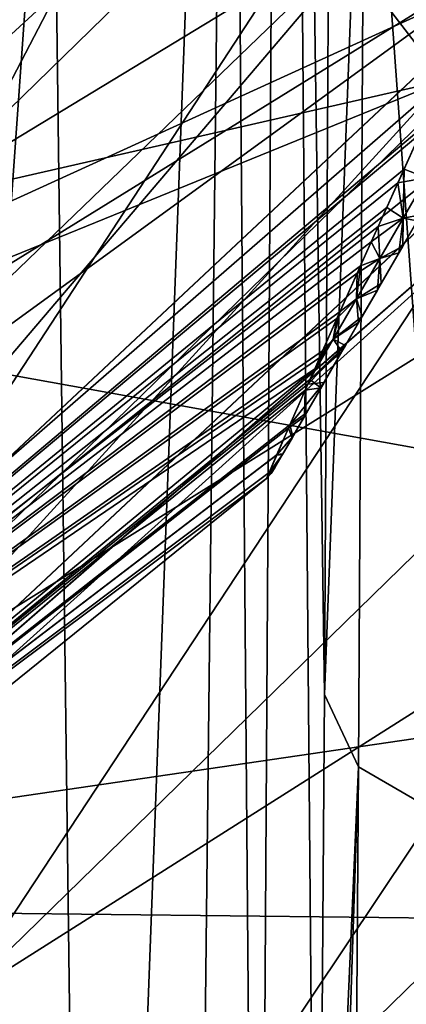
# Model space of a CAD drawing. Header units: metres. Extents: x -109 to 109, y -447 to 122.
# Tile 476 of 656: x 15.68 to 16.92, y -419.39 to -416.23. Entities that reach past the tile are written whole.
import ezdxf

# ---------------------------------------------------------------- set-up
doc = ezdxf.new("R2010")
doc.units = ezdxf.units.M
doc.layers.add('solid_506359', color=7, linetype='CONTINUOUS')

msp = doc.modelspace()

# ---------------------------------------------------------------- linework, layer by layer
at = {"layer": 'solid_506359'}
for points in [[(22.533106, -406.921509, 174.75), (16.055698, -415.143494, 174.75), (17.044254, -416.428497, 174.75)], [(16.447538, -423.079163, 200.051102), (16.358912, -412.382996, 210.711288), (16.531214, -409.443237, 210.782043)], [(16.447538, -423.079163, 200.051102), (16.531214, -409.443237, 210.782043), (16.637573, -421.630859, 198.594421)], [(16.531214, -409.443237, 210.782043), (16.660698, -418.394562, 195.944687), (16.637573, -421.630859, 198.594421)], [(16.531214, -409.443237, 210.782043), (16.679846, -414.833527, 193.75061), (16.660698, -418.394562, 195.944687)], [(17.044254, -416.428497, 167.75), (16.055717, -415.143494, 167.75), (18.965956, -411.200012, 167.75)], [(15.907589, -424.379028, 201.567245), (15.786884, -414.987488, 211.104202), (16.358912, -412.382996, 210.711288)], [(16.230368, -423.725739, 200.777374), (15.907589, -424.379028, 201.567245), (16.358912, -412.382996, 210.711288)], [(16.447538, -423.079163, 200.051102), (16.230368, -423.725739, 200.777374), (16.358912, -412.382996, 210.711288)], [(12.911147, -416.441528, 175.808578), (12.599047, -416.05014, 175.445099), (15.799023, -412.850433, 175.445099)], [(16.190392, -413.162567, 175.808578), (12.911147, -416.441528, 175.808578), (15.799023, -412.850433, 175.445099)], [(14.462724, -416.668701, 170.300278), (17.765223, -413.023315, 170.300186), (15.994337, -415.062866, 170.600006)], [(14.462724, -416.668701, 170.300278), (14.718307, -416.735809, 170.080383), (17.765223, -413.023315, 170.300186)], [(17.765457, -413.023285, 172.750076), (14.462933, -416.668732, 172.75), (17.610611, -413.099365, 172.449997)], [(14.718612, -416.735901, 172.969772), (14.462933, -416.668732, 172.75), (17.765457, -413.023285, 172.750076)], [(18.0369, -413.019867, 170.080704), (14.718307, -416.735809, 170.080383), (14.985866, -416.898438, 170)], [(17.774649, -413.021484, 170.289032), (14.718307, -416.735809, 170.080383), (18.0369, -413.019867, 170.080704)], [(17.774649, -413.021484, 170.289032), (17.765223, -413.023315, 170.300186), (14.718307, -416.735809, 170.080383)], [(14.718612, -416.735901, 172.969772), (18.037203, -413.019928, 172.969452), (14.985866, -416.898438, 173.050003)], [(17.774601, -413.021484, 172.76091), (18.037203, -413.019928, 172.969452), (14.718612, -416.735901, 172.969772)], [(17.774601, -413.021484, 172.76091), (14.718612, -416.735901, 172.969772), (17.765457, -413.023285, 172.750076)], [(18.0369, -413.019867, 170.080704), (14.985866, -416.898438, 170), (18.332457, -413.121704, 170)], [(18.037203, -413.019928, 172.969452), (18.050722, -413.022125, 172.976303), (14.985866, -416.898438, 173.050003)], [(18.050722, -413.022125, 172.976303), (18.332457, -413.121704, 173.050003), (14.985866, -416.898438, 173.050003)], [(14.462933, -416.668732, 172.75), (15.994337, -415.062866, 172.449997), (17.610611, -413.099365, 172.449997)], [(14.985866, -416.898438, 173.050003), (18.332457, -413.121704, 173.050003), (17.044254, -416.428497, 173.050003)], [(18.79818, -413.390594, 170), (18.332457, -413.121704, 170), (14.985866, -416.898438, 170)], [(12.600164, -416.051544, 177.347031), (12.911837, -416.442383, 176.98262), (16.191257, -413.163269, 176.98262)], [(16.190392, -413.162567, 175.808578), (13.030216, -416.590851, 176.396362), (12.911147, -416.441528, 175.808578)], [(16.191257, -413.163269, 176.98262), (12.911837, -416.442383, 176.98262), (16.339703, -413.281647, 176.396362)], [(16.190392, -413.162567, 175.808578), (16.339703, -413.281647, 176.396362), (13.030216, -416.590851, 176.396362)], [(12.911837, -416.442383, 176.98262), (13.030216, -416.590851, 176.396362), (16.339703, -413.281647, 176.396362)], [(16.400032, -413.328583, 257.895416), (13.078588, -416.650024, 257.895416), (16.630266, -413.9039, 226.899994)], [(14.942668, -414.038635, 285.569183), (13.078588, -416.650024, 257.895416), (16.400032, -413.328583, 257.895416)], [(13.58423, -416.037506, 375.263092), (17.273304, -413.37738, 376.886597), (13.941711, -416.873016, 376.886597)], [(13.941711, -416.873016, 376.886597), (17.273304, -413.37738, 376.886597), (17.198343, -413.969208, 378.799988)], [(18.79818, -413.390594, 170), (14.985866, -416.898438, 170), (17.044254, -416.428497, 170)], [(16.013725, -413.443604, 226.899994), (16.630266, -413.9039, 226.899994), (13.092684, -417.325378, 226.899994)], [(13.628284, -415.896851, 226.899994), (16.013725, -413.443604, 226.899994), (13.092684, -417.325378, 226.899994)], [(13.078588, -416.650024, 257.895416), (13.092684, -417.325378, 226.899994), (16.630266, -413.9039, 226.899994)], [(13.941711, -416.873016, 376.886597), (17.198343, -413.969208, 378.799988), (13.687201, -417.473846, 378.799988)], [(15.556349, -415.806335, 379.299988), (13.687201, -417.473846, 378.799988), (17.198343, -413.969208, 378.799988)], [(15.403077, -414.278229, 226.718155), (12.117373, -417.197418, 226.718155), (15.954279, -414.748932, 226.711823)], [(14.259681, -417.876984, 178.830444), (17.258553, -414.953461, 178.830444), (16.578629, -414.35321, 178.357071)], [(14.259681, -417.876984, 178.830444), (16.578629, -414.35321, 178.357071), (15.584014, -415.445068, 178.357071)], [(15.87069, -414.975616, 177.949997), (15.650261, -414.771912, 178.25), (12.027614, -417.889557, 178.25)], [(12.117373, -417.197418, 226.718155), (12.410198, -417.87796, 226.711823), (15.954279, -414.748932, 226.711823)], [(16.034151, -414.822723, 226.675278), (15.954279, -414.748932, 226.711823), (12.410198, -417.87796, 226.711823)], [(16.11202, -414.757324, 178.266449), (12.743691, -417.790192, 178.266449), (15.584014, -415.445068, 178.357071)], [(12.743691, -417.790192, 164.233551), (16.11202, -414.757324, 164.233551), (13.693561, -417.168549, 164.142929)], [(12.743691, -417.790192, 164.233551), (15.501085, -415.364197, 164.353882), (16.11202, -414.757324, 164.233551)], [(16.11202, -414.757324, 178.266449), (13.712909, -417.003479, 178.146118), (12.743691, -417.790192, 178.266449)], [(16.11202, -414.757324, 164.233551), (13.78627, -417.093109, 164.142929), (13.693561, -417.168549, 164.142929)], [(16.11202, -414.757324, 178.266449), (15.501085, -415.364197, 178.146118), (13.712909, -417.003479, 178.146118)], [(16.11202, -414.757324, 164.233551), (15.584014, -415.445068, 164.142929), (13.78627, -417.093109, 164.142929)], [(12.764848, -417.819305, 167.499771), (16.138769, -414.781403, 167.499771), (15.870573, -414.975739, 167.25)], [(16.274872, -414.903961, 167.683014), (16.138769, -414.781403, 167.499771), (12.764848, -417.819305, 167.499771)], [(12.764925, -417.819397, 175), (16.138866, -414.781494, 175), (12.87263, -417.967651, 174.816864)], [(15.870573, -414.975739, 175.25), (16.138866, -414.781494, 175), (12.764925, -417.819397, 175)], [(16.143501, -414.785675, 174.823227), (12.76859, -417.824463, 174.823227), (16.055698, -415.143494, 174.75)], [(16.143501, -414.785675, 167.676773), (16.055717, -415.143494, 167.75), (12.76859, -417.824463, 167.676773)], [(16.143501, -414.785675, 174.823227), (15.870586, -414.975739, 175), (12.76859, -417.824463, 174.823227)], [(16.143501, -414.785675, 167.676773), (12.76859, -417.824463, 167.676773), (15.870586, -414.975739, 167.5)], [(16.138866, -414.781494, 175), (16.27504, -414.904114, 174.816864), (12.87263, -417.967651, 174.816864)], [(16.034151, -414.822723, 226.675278), (12.410198, -417.87796, 226.711823), (12.472075, -417.967377, 226.675278)], [(16.034151, -414.822723, 226.675278), (12.472075, -417.967377, 226.675278), (16.083216, -414.86731, 226.581528)], [(16.789871, -415.019897, 193.398087), (16.660698, -418.394562, 195.944687), (16.679846, -414.833527, 193.75061)], [(12.472075, -417.967377, 226.675278), (12.510241, -418.021606, 226.581528), (16.083216, -414.86731, 226.581528)], [(16.08251, -414.865448, 226.466919), (12.509947, -418.019623, 226.466919), (15.435679, -415.494476, 226.36969)], [(16.083216, -414.86731, 226.581528), (12.509947, -418.019623, 226.466919), (16.08251, -414.865448, 226.466919)], [(16.083216, -414.86731, 226.581528), (12.510241, -418.021606, 226.581528), (12.509947, -418.019623, 226.466919)], [(12.872497, -417.967468, 167.683014), (16.274872, -414.903961, 167.683014), (12.764848, -417.819305, 167.499771)], [(16.237219, -415.315247, 167.75), (16.274872, -414.903961, 167.683014), (12.872497, -417.967468, 167.683014)], [(12.87263, -417.967651, 174.816864), (16.27504, -414.904114, 174.816864), (16.237219, -415.315247, 174.75)], [(14.780211, -417.213837, 211.802231), (19.800339, -418.11792, 212.191849), (19.820591, -414.914948, 211.087738)], [(15.786884, -414.987488, 211.104202), (14.780211, -417.213837, 211.802231), (19.820591, -414.914948, 211.087738)], [(13.693561, -417.168549, 164.142929), (13.78627, -417.093109, 164.142929), (17.258553, -414.953461, 163.669556)], [(14.259681, -417.876984, 163.669556), (13.693561, -417.168549, 164.142929), (17.258553, -414.953461, 163.669556)], [(13.78627, -417.093109, 164.142929), (15.584014, -415.445068, 164.142929), (17.258553, -414.953461, 163.669556)], [(14.259681, -417.876984, 163.669556), (17.258553, -414.953461, 163.669556), (17.985149, -415.572479, 163.370255)], [(14.259681, -417.876984, 178.830444), (14.860023, -418.61911, 179.129745), (17.258553, -414.953461, 178.830444)], [(14.860023, -418.61911, 179.129745), (17.985149, -415.572479, 179.129745), (17.258553, -414.953461, 178.830444)], [(9.627643, -415.469238, 164.25), (15.870809, -414.975464, 164.25), (12.196157, -418.137817, 164.25)], [(15.87069, -414.975616, 177.949997), (12.027614, -417.889557, 178.25), (12.19602, -418.13797, 177.949997)], [(12.195879, -418.138062, 167.25), (15.870573, -414.975739, 167.25), (13.712909, -417.003479, 164.353882)], [(12.764848, -417.819305, 167.499771), (15.870573, -414.975739, 167.25), (12.195879, -418.138062, 167.25)], [(12.195879, -418.138062, 175.25), (15.870573, -414.975739, 175.25), (12.764925, -417.819397, 175)], [(15.501085, -415.364197, 178.146118), (15.870573, -414.975739, 175.25), (12.195879, -418.138062, 175.25)], [(12.195893, -418.138062, 167.5), (12.196157, -418.137817, 164.25), (15.870809, -414.975464, 164.25)], [(15.870586, -414.975739, 167.5), (12.195893, -418.138062, 167.5), (15.870809, -414.975464, 164.25)], [(12.19602, -418.13797, 177.949997), (12.195893, -418.138062, 175), (15.870586, -414.975739, 175)], [(12.76859, -417.824463, 174.823227), (15.870586, -414.975739, 175), (12.195893, -418.138062, 175)], [(12.76859, -417.824463, 167.676773), (12.195893, -418.138062, 167.5), (15.870586, -414.975739, 167.5)], [(15.87069, -414.975616, 177.949997), (12.19602, -418.13797, 177.949997), (15.870586, -414.975739, 175)], [(15.870573, -414.975739, 167.25), (15.501085, -415.364197, 164.353882), (13.712909, -417.003479, 164.353882)], [(15.039492, -425.499115, 203.077026), (14.780211, -417.213837, 211.802231), (15.786884, -414.987488, 211.104202)], [(15.907589, -424.379028, 201.567245), (15.039492, -425.499115, 203.077026), (15.786884, -414.987488, 211.104202)], [(16.789871, -415.019897, 193.398087), (16.769758, -418.625732, 195.621216), (16.660698, -418.394562, 195.944687)], [(16.789871, -415.019897, 193.398087), (17.062315, -418.795532, 195.385498), (16.769758, -418.625732, 195.621216)], [(16.789871, -415.019897, 193.398087), (17.085093, -415.156647, 193.141327), (17.062315, -418.795532, 195.385498)], [(15.908109, -415.155426, 172.281143), (15.994337, -415.062866, 172.449997), (14.160393, -416.824768, 172.449997)], [(14.462933, -416.668732, 172.75), (14.160393, -416.824768, 172.449997), (15.994337, -415.062866, 172.449997)], [(14.548087, -416.485565, 170.74942), (14.160393, -416.824768, 170.600006), (15.994337, -415.062866, 170.600006)], [(14.462724, -416.668701, 170.300278), (15.994337, -415.062866, 170.600006), (14.160393, -416.824768, 170.600006)], [(14.628557, -416.413086, 170.765869), (14.548087, -416.485565, 170.74942), (15.994337, -415.062866, 170.600006)], [(14.698533, -416.349487, 170.814102), (14.628557, -416.413086, 170.765869), (15.994337, -415.062866, 170.600006)], [(15.238259, -415.8396, 170.748398), (14.698533, -416.349487, 170.814102), (15.994337, -415.062866, 170.600006)], [(17.044254, -416.428497, 174.75), (16.055698, -415.143494, 174.75), (12.339611, -418.342499, 174.75)], [(12.76859, -417.824463, 174.823227), (12.339611, -418.342499, 174.75), (16.055698, -415.143494, 174.75)], [(17.044254, -416.428497, 167.75), (12.339632, -418.342499, 167.75), (16.055717, -415.143494, 167.75)], [(12.76859, -417.824463, 167.676773), (16.055717, -415.143494, 167.75), (12.339632, -418.342499, 167.75)], [(15.800108, -415.269867, 172.243652), (15.908109, -415.155426, 172.281143), (14.160393, -416.824768, 172.449997)], [(15.800108, -415.269867, 172.243652), (14.160393, -416.824768, 172.449997), (15.234003, -415.84375, 172.281143)], [(12.476462, -418.551819, 167.75), (16.237219, -415.315247, 167.75), (12.872497, -417.967468, 167.683014)], [(16.859995, -415.893799, 167.75), (16.237219, -415.315247, 167.75), (12.476462, -418.551819, 167.75)], [(12.476462, -418.551819, 174.75), (16.237219, -415.315247, 174.75), (15.003425, -417.682434, 174.75)], [(12.87263, -417.967651, 174.816864), (16.237219, -415.315247, 174.75), (12.476462, -418.551819, 174.75)], [(16.237219, -415.315247, 174.75), (16.859995, -415.893799, 174.75), (15.003425, -417.682434, 174.75)], [(14.860023, -418.61911, 163.370255), (14.259681, -417.876984, 163.669556), (17.985149, -415.572479, 163.370255)], [(14.860023, -418.61911, 163.370255), (17.985149, -415.572479, 163.370255), (18.731375, -416.208221, 163.251923)], [(14.860023, -418.61911, 179.129745), (15.476583, -419.381256, 179.248077), (17.985149, -415.572479, 179.129745)], [(15.476583, -419.381256, 179.248077), (18.731375, -416.208221, 179.248077), (17.985149, -415.572479, 179.129745)], [(14.305617, -418.893433, 174.616287), (17.667894, -415.744324, 174.616287), (14.528716, -419.184204, 174.25)], [(16.859995, -415.893799, 174.75), (17.667894, -415.744324, 174.616287), (14.305617, -418.893433, 174.616287)], [(14.305894, -418.893799, 167.883972), (17.668236, -415.744629, 167.883972), (15.003425, -417.682434, 167.75)], [(17.943624, -415.986145, 168.250458), (17.668236, -415.744629, 167.883972), (14.305894, -418.893799, 167.883972)], [(17.667894, -415.744324, 174.616287), (17.943428, -415.985962, 174.25), (14.528716, -419.184204, 174.25)], [(17.668236, -415.744629, 167.883972), (16.859995, -415.893799, 167.75), (15.003425, -417.682434, 167.75)], [(15.003425, -417.682434, 167.75), (16.859995, -415.893799, 167.75), (12.476462, -418.551819, 167.75)], [(15.003425, -417.682434, 174.75), (16.859995, -415.893799, 174.75), (14.305617, -418.893433, 174.616287)], [(14.528875, -419.184387, 168.250458), (17.943624, -415.986145, 168.250458), (14.305894, -418.893799, 167.883972)], [(14.528716, -419.184204, 174.25), (17.943428, -415.985962, 174.25), (17.835476, -416.309143, 173.75)], [(17.835476, -416.309143, 168.75), (17.943624, -415.986145, 168.250458), (14.528875, -419.184387, 168.250458)], [(15.476583, -419.381256, 163.251923), (14.860023, -418.61911, 163.370255), (18.731375, -416.208221, 163.251923)], [(15.476583, -419.381256, 163.251923), (18.731375, -416.208221, 163.251923), (19.480091, -416.8461, 163.317261)], [(15.476583, -419.381256, 179.248077), (16.095201, -420.145966, 179.182739), (18.731375, -416.208221, 179.248077)], [(16.095201, -420.145966, 179.182739), (19.480091, -416.8461, 179.182739), (18.731375, -416.208221, 179.248077)], [(14.106846, -419.666412, 168.75), (17.835476, -416.309143, 168.75), (14.528875, -419.184387, 168.250458)], [(17.835476, -416.309143, 173.75), (17.835476, -416.309143, 168.75), (14.106846, -419.666412, 168.75)], [(14.106846, -419.666412, 173.75), (17.835476, -416.309143, 173.75), (14.106846, -419.666412, 168.75)], [(14.528716, -419.184204, 174.25), (17.835476, -416.309143, 173.75), (14.106846, -419.666412, 173.75)], [(13.646563, -419.381561, 174.75), (17.044254, -416.428497, 174.75), (12.339611, -418.342499, 174.75)], [(17.044254, -416.428497, 167.75), (13.646563, -419.381561, 167.75), (12.339632, -418.342499, 167.75)], [(14.985866, -416.898438, 170), (13.646563, -419.381561, 170), (17.044254, -416.428497, 170)], [(16.965784, -416.600677, 169.996094), (17.044254, -416.428497, 170), (13.646563, -419.381561, 170)], [(16.965784, -416.600677, 174.746094), (17.044254, -416.428497, 174.75), (13.646563, -419.381561, 174.75)], [(16.976463, -416.577179, 167.752899), (13.646563, -419.381561, 167.75), (17.044254, -416.428497, 167.75)], [(14.985866, -416.898438, 173.050003), (17.044254, -416.428497, 173.050003), (13.646569, -419.381561, 173.050003)], [(16.976463, -416.577179, 173.052887), (13.646569, -419.381561, 173.050003), (17.044254, -416.428497, 173.050003)], [(16.976463, -416.577179, 167.752899), (16.915298, -416.712067, 167.760834), (13.646563, -419.381561, 167.75)], [(16.895321, -416.756256, 169.985367), (16.965784, -416.600677, 169.996094), (13.646563, -419.381561, 170)], [(16.895321, -416.756256, 174.735367), (16.965784, -416.600677, 174.746094), (13.646563, -419.381561, 174.75)], [(16.976463, -416.577179, 173.052887), (16.915298, -416.712067, 173.060837), (13.646569, -419.381561, 173.050003)], [(16.986755, -416.740204, 174.698807), (16.965784, -416.600677, 174.746094), (16.895321, -416.756256, 174.735367)], [(16.986755, -416.740204, 169.948807), (16.965784, -416.600677, 169.996094), (16.895321, -416.756256, 169.985367)], [(16.986832, -416.740082, 167.801178), (16.915298, -416.712067, 167.760834), (16.976463, -416.577179, 167.752899)], [(16.986832, -416.740082, 173.101181), (16.915298, -416.712067, 173.060837), (16.976463, -416.577179, 173.052887)], [(16.915298, -416.712067, 167.760834), (16.859913, -416.834747, 167.772949), (13.646563, -419.381561, 167.75)], [(16.915298, -416.712067, 173.060837), (16.859913, -416.834747, 173.072952), (13.646569, -419.381561, 173.050003)], [(16.912186, -416.869354, 167.810867), (16.859913, -416.834747, 167.772949), (16.915298, -416.712067, 167.760834)], [(16.912186, -416.869354, 173.11087), (16.859913, -416.834747, 173.072952), (16.915298, -416.712067, 173.060837)], [(16.986832, -416.740082, 167.801178), (16.912186, -416.869354, 167.810867), (16.915298, -416.712067, 167.760834)], [(16.986832, -416.740082, 173.101181), (16.912186, -416.869354, 173.11087), (16.915298, -416.712067, 173.060837)], [(16.832298, -416.896118, 169.969055), (16.895321, -416.756256, 169.985367), (13.646563, -419.381561, 170)], [(16.832298, -416.896118, 174.719055), (16.895321, -416.756256, 174.735367), (13.646563, -419.381561, 174.75)], [(16.912071, -416.869568, 174.689117), (16.895321, -416.756256, 174.735367), (16.832298, -416.896118, 174.719055)], [(16.912071, -416.869568, 169.939117), (16.895321, -416.756256, 169.985367), (16.832298, -416.896118, 169.969055)], [(16.986755, -416.740204, 174.698807), (16.895321, -416.756256, 174.735367), (16.912071, -416.869568, 174.689117)], [(16.986755, -416.740204, 169.948807), (16.895321, -416.756256, 169.985367), (16.912071, -416.869568, 169.939117)], [(16.986755, -416.740204, 174.698807), (16.912071, -416.869568, 174.689117), (16.968782, -416.859222, 174.585617)], [(16.986755, -416.740204, 169.948807), (16.912071, -416.869568, 169.939117), (16.968782, -416.859222, 169.835617)], [(16.986832, -416.740082, 173.101181), (16.957788, -416.878235, 173.216064), (16.912186, -416.869354, 173.11087)], [(16.986832, -416.740082, 167.801178), (16.957788, -416.878235, 167.916077), (16.912186, -416.869354, 167.810867)], [(16.859913, -416.834747, 167.772949), (16.810074, -416.945618, 167.788437), (13.646563, -419.381561, 167.75)], [(16.859913, -416.834747, 173.072952), (16.810074, -416.945618, 173.088425), (13.646569, -419.381561, 173.050003)], [(16.095201, -420.145966, 163.317261), (15.476583, -419.381256, 163.251923), (19.480091, -416.8461, 163.317261)], [(16.095201, -420.145966, 163.317261), (19.480091, -416.8461, 163.317261), (20.214104, -417.471436, 163.564774)], [(16.095201, -420.145966, 179.182739), (16.701672, -420.89563, 178.935226), (19.480091, -416.8461, 179.182739)], [(16.701672, -420.89563, 178.935226), (20.214104, -417.471436, 178.935226), (19.480091, -416.8461, 179.182739)], [(16.912186, -416.869354, 167.810867), (16.810074, -416.945618, 167.788437), (16.859913, -416.834747, 167.772949)], [(16.912186, -416.869354, 173.11087), (16.810074, -416.945618, 173.088425), (16.859913, -416.834747, 173.072952)], [(16.912186, -416.869354, 167.810867), (16.83758, -416.998596, 167.825378), (16.810074, -416.945618, 167.788437)], [(16.912186, -416.869354, 173.11087), (16.83758, -416.998596, 173.125381), (16.810074, -416.945618, 173.088425)], [(16.912071, -416.869568, 174.689117), (16.832298, -416.896118, 174.719055), (16.837425, -416.99884, 174.674576)], [(16.912071, -416.869568, 169.939117), (16.832298, -416.896118, 169.969055), (16.837425, -416.99884, 169.924576)], [(16.912071, -416.869568, 174.689117), (16.837425, -416.99884, 174.674576), (16.911377, -416.958649, 174.575638)], [(16.912071, -416.869568, 169.939117), (16.837425, -416.99884, 169.924576), (16.911377, -416.958649, 169.825638)], [(16.912186, -416.869354, 173.11087), (16.899059, -416.97998, 173.226898), (16.83758, -416.998596, 173.125381)], [(16.912186, -416.869354, 167.810867), (16.899059, -416.97998, 167.926895), (16.83758, -416.998596, 167.825378)], [(16.912186, -416.869354, 173.11087), (16.957788, -416.878235, 173.216064), (16.899059, -416.97998, 173.226898)], [(16.912186, -416.869354, 167.810867), (16.957788, -416.878235, 167.916077), (16.899059, -416.97998, 167.926895)], [(16.911377, -416.958649, 174.575638), (16.899059, -416.97998, 173.226898), (16.957788, -416.878235, 173.216064)], [(16.911377, -416.958649, 169.825638), (16.899059, -416.97998, 167.926895), (16.957788, -416.878235, 167.916077)], [(16.968782, -416.859222, 174.585617), (16.911377, -416.958649, 174.575638), (16.957788, -416.878235, 173.216064)], [(16.912071, -416.869568, 174.689117), (16.911377, -416.958649, 174.575638), (16.968782, -416.859222, 174.585617)], [(16.968782, -416.859222, 169.835617), (16.911377, -416.958649, 169.825638), (16.957788, -416.878235, 167.916077)], [(16.912071, -416.869568, 169.939117), (16.911377, -416.958649, 169.825638), (16.968782, -416.859222, 169.835617)], [(16.776033, -417.021576, 169.948135), (16.832298, -416.896118, 169.969055), (13.646563, -419.381561, 170)], [(16.776033, -417.021576, 174.698135), (16.832298, -416.896118, 174.719055), (13.646563, -419.381561, 174.75)], [(16.837425, -416.99884, 174.674576), (16.832298, -416.896118, 174.719055), (16.776033, -417.021576, 174.698135)], [(16.837425, -416.99884, 169.924576), (16.832298, -416.896118, 169.969055), (16.776033, -417.021576, 169.948135)], [(16.810074, -416.945618, 167.788437), (16.765444, -417.045227, 167.806564), (13.646563, -419.381561, 167.75)], [(16.810074, -416.945618, 173.088425), (16.765444, -417.045227, 173.106552), (13.646569, -419.381561, 173.050003)], [(16.83758, -416.998596, 167.825378), (16.765444, -417.045227, 167.806564), (16.810074, -416.945618, 167.788437)], [(16.83758, -416.998596, 173.125381), (16.765444, -417.045227, 173.106552), (16.810074, -416.945618, 173.088425)], [(16.837425, -416.99884, 174.674576), (16.84243, -417.078064, 174.559326), (16.911377, -416.958649, 174.575638)], [(16.837425, -416.99884, 169.924576), (16.84243, -417.078064, 169.809326), (16.911377, -416.958649, 169.825638)], [(16.911377, -416.958649, 174.575638), (16.84243, -417.078064, 174.559326), (16.899059, -416.97998, 173.226898)], [(16.911377, -416.958649, 169.825638), (16.84243, -417.078064, 169.809326), (16.899059, -416.97998, 167.926895)], [(16.837425, -416.99884, 174.674576), (16.776033, -417.021576, 174.698135), (16.762871, -417.127991, 174.654251)], [(16.837425, -416.99884, 169.924576), (16.776033, -417.021576, 169.948135), (16.762871, -417.127991, 169.904251)], [(16.837425, -416.99884, 174.674576), (16.762871, -417.127991, 174.654251), (16.84243, -417.078064, 174.559326)], [(16.837425, -416.99884, 169.924576), (16.762871, -417.127991, 169.904251), (16.84243, -417.078064, 169.809326)], [(16.83758, -416.998596, 167.825378), (16.763062, -417.127655, 167.845688), (16.765444, -417.045227, 167.806564)], [(16.83758, -416.998596, 173.125381), (16.763062, -417.127655, 173.145691), (16.765444, -417.045227, 173.106552)], [(16.83758, -416.998596, 173.125381), (16.830057, -417.099487, 173.244171), (16.763062, -417.127655, 173.145691)], [(16.83758, -416.998596, 167.825378), (16.830057, -417.099487, 167.944168), (16.763062, -417.127655, 167.845688)], [(16.84243, -417.078064, 174.559326), (16.830057, -417.099487, 173.244171), (16.899059, -416.97998, 173.226898)], [(16.83758, -416.998596, 173.125381), (16.899059, -416.97998, 173.226898), (16.830057, -417.099487, 173.244171)], [(16.84243, -417.078064, 169.809326), (16.830057, -417.099487, 167.944168), (16.899059, -416.97998, 167.926895)], [(16.83758, -416.998596, 167.825378), (16.899059, -416.97998, 167.926895), (16.830057, -417.099487, 167.944168)], [(16.710522, -417.168335, 169.91449), (16.776033, -417.021576, 169.948135), (13.646563, -419.381561, 170)], [(16.710522, -417.168335, 174.66449), (16.776033, -417.021576, 174.698135), (13.646563, -419.381561, 174.75)], [(16.762871, -417.127991, 174.654251), (16.776033, -417.021576, 174.698135), (16.710522, -417.168335, 174.66449)], [(16.762871, -417.127991, 169.904251), (16.776033, -417.021576, 169.948135), (16.710522, -417.168335, 169.91449)], [(16.765444, -417.045227, 167.806564), (16.700649, -417.190491, 167.841614), (13.646563, -419.381561, 167.75)], [(16.765444, -417.045227, 173.106552), (16.700649, -417.190491, 173.141617), (13.646569, -419.381561, 173.050003)], [(16.763062, -417.127655, 167.845688), (16.700649, -417.190491, 167.841614), (16.765444, -417.045227, 167.806564)], [(16.763062, -417.127655, 173.145691), (16.700649, -417.190491, 173.141617), (16.765444, -417.045227, 173.106552)], [(16.762871, -417.127991, 174.654251), (16.781473, -417.183624, 174.540146), (16.84243, -417.078064, 174.559326)], [(16.762871, -417.127991, 169.904251), (16.781473, -417.183624, 169.790146), (16.84243, -417.078064, 169.809326)], [(16.763062, -417.127655, 173.145691), (16.830057, -417.099487, 173.244171), (16.769793, -417.203857, 173.26413)], [(16.763062, -417.127655, 167.845688), (16.830057, -417.099487, 167.944168), (16.769793, -417.203857, 167.964127)], [(16.781473, -417.183624, 174.540146), (16.769793, -417.203857, 173.26413), (16.830057, -417.099487, 173.244171)], [(16.781473, -417.183624, 169.790146), (16.769793, -417.203857, 167.964127), (16.830057, -417.099487, 167.944168)], [(16.84243, -417.078064, 174.559326), (16.781473, -417.183624, 174.540146), (16.830057, -417.099487, 173.244171)], [(16.84243, -417.078064, 169.809326), (16.781473, -417.183624, 169.790146), (16.830057, -417.099487, 167.944168)], [(16.762871, -417.127991, 174.654251), (16.710522, -417.168335, 174.66449), (16.688477, -417.256836, 174.626648)], [(16.762871, -417.127991, 169.904251), (16.710522, -417.168335, 169.91449), (16.688477, -417.256836, 169.876648)], [(16.762871, -417.127991, 174.654251), (16.688477, -417.256836, 174.626648), (16.781473, -417.183624, 174.540146)], [(16.762871, -417.127991, 169.904251), (16.688477, -417.256836, 169.876648), (16.781473, -417.183624, 169.790146)], [(16.763062, -417.127655, 167.845688), (16.688707, -417.256439, 167.87326), (16.700649, -417.190491, 167.841614)], [(16.763062, -417.127655, 173.145691), (16.688707, -417.256439, 173.173264), (16.700649, -417.190491, 173.141617)], [(16.763062, -417.127655, 173.145691), (16.769793, -417.203857, 173.26413), (16.688707, -417.256439, 173.173264)], [(16.763062, -417.127655, 167.845688), (16.769793, -417.203857, 167.964127), (16.688707, -417.256439, 167.87326)], [(16.710522, -417.168335, 169.91449), (13.646563, -419.381561, 170), (16.654655, -417.294037, 169.875488)], [(16.710522, -417.168335, 174.66449), (13.646563, -419.381561, 174.75), (16.654655, -417.294037, 174.625488)], [(16.688477, -417.256836, 174.626648), (16.710522, -417.168335, 174.66449), (16.654655, -417.294037, 174.625488)], [(16.688477, -417.256836, 169.876648), (16.710522, -417.168335, 169.91449), (16.654655, -417.294037, 169.875488)], [(16.700649, -417.190491, 167.841614), (16.645317, -417.315094, 167.882202), (13.646563, -419.381561, 167.75)], [(16.700649, -417.190491, 173.141617), (16.645317, -417.315094, 173.182205), (13.646569, -419.381561, 173.050003)], [(16.688707, -417.256439, 167.87326), (16.645317, -417.315094, 167.882202), (16.700649, -417.190491, 167.841614)], [(16.688707, -417.256439, 173.173264), (16.645317, -417.315094, 173.182205), (16.700649, -417.190491, 173.141617)], [(16.688477, -417.256836, 174.626648), (16.727732, -417.276733, 174.51857), (16.781473, -417.183624, 174.540146)], [(16.688477, -417.256836, 169.876648), (16.727732, -417.276733, 169.76857), (16.781473, -417.183624, 169.790146)], [(16.781473, -417.183624, 174.540146), (16.727732, -417.276733, 174.51857), (16.769793, -417.203857, 173.26413)], [(16.781473, -417.183624, 169.790146), (16.727732, -417.276733, 169.76857), (16.769793, -417.203857, 167.964127)], [(14.780211, -417.213837, 211.802231), (13.308397, -419.068207, 212.676041), (19.800339, -418.11792, 212.191849)], [(16.688707, -417.256439, 173.173264), (16.769793, -417.203857, 173.26413), (16.716528, -417.296112, 173.286591)], [(16.688707, -417.256439, 167.87326), (16.769793, -417.203857, 167.964127), (16.716528, -417.296112, 167.986588)], [(16.727732, -417.276733, 174.51857), (16.716528, -417.296112, 173.286591), (16.769793, -417.203857, 173.26413)], [(16.727732, -417.276733, 169.76857), (16.716528, -417.296112, 167.986588), (16.769793, -417.203857, 167.964127)], [(16.688707, -417.256439, 167.87326), (16.613869, -417.386139, 167.911194), (16.629152, -417.351593, 167.896469)], [(16.688707, -417.256439, 167.87326), (16.716528, -417.296112, 167.986588), (16.613869, -417.386139, 167.911194)], [(16.688707, -417.256439, 173.173264), (16.613869, -417.386139, 173.211197), (16.629152, -417.351593, 173.196472)], [(16.688707, -417.256439, 173.173264), (16.716528, -417.296112, 173.286591), (16.613869, -417.386139, 173.211197)], [(16.688477, -417.256836, 174.626648), (16.629143, -417.351624, 174.603516), (16.613873, -417.386139, 174.588806)], [(16.688477, -417.256836, 174.626648), (16.613873, -417.386139, 174.588806), (16.727732, -417.276733, 174.51857)], [(16.688477, -417.256836, 169.876648), (16.629143, -417.351624, 169.853516), (16.613873, -417.386139, 169.838806)], [(16.688477, -417.256836, 169.876648), (16.613873, -417.386139, 169.838806), (16.727732, -417.276733, 169.76857)], [(16.688477, -417.256836, 174.626648), (16.654655, -417.294037, 174.625488), (16.629143, -417.351624, 174.603516)], [(16.688477, -417.256836, 169.876648), (16.654655, -417.294037, 169.875488), (16.629143, -417.351624, 169.853516)], [(16.688707, -417.256439, 167.87326), (16.629152, -417.351593, 167.896469), (16.645317, -417.315094, 167.882202)], [(16.688707, -417.256439, 173.173264), (16.629152, -417.351593, 173.196472), (16.645317, -417.315094, 173.182205)], [(16.654655, -417.294037, 169.875488), (13.646563, -419.381561, 170), (16.629143, -417.351624, 169.853516)], [(16.654655, -417.294037, 174.625488), (13.646563, -419.381561, 174.75), (16.629143, -417.351624, 174.603516)], [(16.727732, -417.276733, 174.51857), (16.613873, -417.386139, 174.588806), (16.607216, -417.401184, 174.58197)], [(16.727732, -417.276733, 174.51857), (16.607216, -417.401184, 174.58197), (16.659094, -417.395599, 174.482376)], [(16.727732, -417.276733, 169.76857), (16.613873, -417.386139, 169.838806), (16.607216, -417.401184, 169.83197)], [(16.727732, -417.276733, 169.76857), (16.607216, -417.401184, 169.83197), (16.659094, -417.395599, 169.732376)], [(16.727732, -417.276733, 174.51857), (16.659094, -417.395599, 174.482376), (16.716528, -417.296112, 173.286591)], [(16.727732, -417.276733, 169.76857), (16.659094, -417.395599, 169.732376), (16.716528, -417.296112, 167.986588)], [(16.645317, -417.315094, 167.882202), (16.629152, -417.351593, 167.896469), (13.646563, -419.381561, 167.75)], [(16.645317, -417.315094, 173.182205), (16.629152, -417.351593, 173.196472), (13.646569, -419.381561, 173.050003)], [(16.649406, -417.412384, 168.023758), (16.613869, -417.386139, 167.911194), (16.716528, -417.296112, 167.986588)], [(16.649406, -417.412384, 173.323761), (16.613869, -417.386139, 173.211197), (16.716528, -417.296112, 173.286591)], [(16.659094, -417.395599, 174.482376), (16.649406, -417.412384, 173.323761), (16.716528, -417.296112, 173.286591)], [(16.659094, -417.395599, 169.732376), (16.649406, -417.412384, 168.023758), (16.716528, -417.296112, 167.986588)], [(16.629152, -417.351593, 173.196472), (13.590908, -419.853027, 173.196442), (13.646569, -419.381561, 173.050003)], [(16.629152, -417.351593, 167.896469), (13.590908, -419.853027, 167.896454), (13.646563, -419.381561, 167.75)], [(16.599052, -417.419678, 167.926804), (13.590908, -419.853027, 167.896454), (16.629152, -417.351593, 167.896469)], [(16.599052, -417.419678, 173.226791), (13.590908, -419.853027, 173.196442), (16.629152, -417.351593, 173.196472)], [(16.629143, -417.351624, 169.853516), (13.646563, -419.381561, 170), (13.591047, -419.852936, 169.853546)], [(16.629143, -417.351624, 174.603516), (13.646563, -419.381561, 174.75), (13.591047, -419.852936, 174.603546)], [(16.613873, -417.386139, 174.588806), (16.629143, -417.351624, 174.603516), (13.591047, -419.852936, 174.603546)], [(16.613873, -417.386139, 169.838806), (16.629143, -417.351624, 169.853516), (13.591047, -419.852936, 169.853546)], [(16.599052, -417.419678, 167.926804), (16.629152, -417.351593, 167.896469), (16.613869, -417.386139, 167.911194)], [(16.599052, -417.419678, 173.226791), (16.629152, -417.351593, 173.196472), (16.613869, -417.386139, 173.211197)], [(16.607216, -417.401184, 174.58197), (16.613873, -417.386139, 174.588806), (13.591047, -419.852936, 174.603546)], [(16.607216, -417.401184, 169.83197), (16.613873, -417.386139, 169.838806), (13.591047, -419.852936, 169.853546)], [(16.649406, -417.412384, 168.023758), (16.599052, -417.419678, 167.926804), (16.613869, -417.386139, 167.911194)], [(16.649406, -417.412384, 173.323761), (16.599052, -417.419678, 173.226791), (16.613869, -417.386139, 173.211197)], [(16.599052, -417.419678, 167.926804), (16.545195, -417.54184, 167.998627), (13.590908, -419.853027, 167.896454)], [(16.599052, -417.419678, 173.226791), (16.545195, -417.54184, 173.29863), (13.590908, -419.853027, 173.196442)], [(16.550024, -417.530853, 174.509109), (16.607216, -417.401184, 174.58197), (13.591047, -419.852936, 174.603546)], [(16.550024, -417.530853, 169.759109), (16.607216, -417.401184, 169.83197), (13.591047, -419.852936, 169.853546)], [(16.59659, -417.503876, 168.063736), (16.545195, -417.54184, 167.998627), (16.599052, -417.419678, 167.926804)], [(16.59659, -417.503876, 173.363739), (16.545195, -417.54184, 173.29863), (16.599052, -417.419678, 173.226791)], [(16.659094, -417.395599, 174.482376), (16.607216, -417.401184, 174.58197), (16.550024, -417.530853, 174.509109)], [(16.659094, -417.395599, 174.482376), (16.550024, -417.530853, 174.509109), (16.603252, -417.49231, 174.442047)], [(16.659094, -417.395599, 169.732376), (16.607216, -417.401184, 169.83197), (16.550024, -417.530853, 169.759109)], [(16.659094, -417.395599, 169.732376), (16.550024, -417.530853, 169.759109), (16.603252, -417.49231, 169.692047)], [(16.59659, -417.503876, 168.063736), (16.599052, -417.419678, 167.926804), (16.649406, -417.412384, 168.023758)], [(16.59659, -417.503876, 173.363739), (16.599052, -417.419678, 173.226791), (16.649406, -417.412384, 173.323761)], [(16.603252, -417.49231, 174.442047), (16.59659, -417.503876, 173.363739), (16.649406, -417.412384, 173.323761)], [(16.603252, -417.49231, 169.692047), (16.59659, -417.503876, 168.063736), (16.649406, -417.412384, 168.023758)], [(16.659094, -417.395599, 174.482376), (16.603252, -417.49231, 174.442047), (16.649406, -417.412384, 173.323761)], [(16.659094, -417.395599, 169.732376), (16.603252, -417.49231, 169.692047), (16.649406, -417.412384, 168.023758)], [(16.701672, -420.89563, 163.564774), (16.095201, -420.145966, 163.317261), (20.214104, -417.471436, 163.564774)], [(16.701672, -420.89563, 163.564774), (20.214104, -417.471436, 163.564774), (20.916555, -418.069916, 163.988785)], [(16.701672, -420.89563, 178.935226), (17.282064, -421.613098, 178.511215), (20.214104, -417.471436, 178.935226)], [(16.556587, -417.573151, 168.105515), (16.545195, -417.54184, 167.998627), (16.59659, -417.503876, 168.063736)], [(16.556587, -417.573151, 173.405502), (16.545195, -417.54184, 173.29863), (16.59659, -417.503876, 173.363739)], [(16.603252, -417.49231, 174.442047), (16.550024, -417.530853, 174.509109), (16.559406, -417.568268, 174.397949)], [(16.603252, -417.49231, 169.692047), (16.550024, -417.530853, 169.759109), (16.559406, -417.568268, 169.647949)], [(16.559406, -417.568268, 174.397949), (16.556587, -417.573151, 173.405502), (16.59659, -417.503876, 173.363739)], [(16.559406, -417.568268, 169.647949), (16.556587, -417.573151, 168.105515), (16.59659, -417.503876, 168.063736)], [(16.603252, -417.49231, 174.442047), (16.559406, -417.568268, 174.397949), (16.59659, -417.503876, 173.363739)], [(16.603252, -417.49231, 169.692047), (16.559406, -417.568268, 169.647949), (16.59659, -417.503876, 168.063736)], [(16.545195, -417.54184, 167.998627), (16.507257, -417.628174, 168.075394), (13.590908, -419.853027, 167.896454)], [(16.545195, -417.54184, 173.29863), (16.507257, -417.628174, 173.375397), (13.590908, -419.853027, 173.196442)], [(16.50849, -417.625366, 174.42775), (16.550024, -417.530853, 174.509109), (13.591047, -419.852936, 174.603546)], [(16.50849, -417.625366, 169.67775), (16.550024, -417.530853, 169.759109), (13.591047, -419.852936, 169.853546)], [(16.556587, -417.573151, 168.105515), (16.507257, -417.628174, 168.075394), (16.545195, -417.54184, 167.998627)], [(16.556587, -417.573151, 173.405502), (16.507257, -417.628174, 173.375397), (16.545195, -417.54184, 173.29863)], [(16.559406, -417.568268, 174.397949), (16.550024, -417.530853, 174.509109), (16.50849, -417.625366, 174.42775)], [(16.559406, -417.568268, 169.647949), (16.550024, -417.530853, 169.759109), (16.50849, -417.625366, 169.67775)], [(16.5263, -417.62561, 168.151855), (16.507257, -417.628174, 168.075394), (16.556587, -417.573151, 168.105515)], [(16.5263, -417.62561, 173.451859), (16.507257, -417.628174, 173.375397), (16.556587, -417.573151, 173.405502)], [(16.559406, -417.568268, 174.397949), (16.50849, -417.625366, 174.42775), (16.527187, -417.624084, 174.349854)], [(16.559406, -417.568268, 169.647949), (16.50849, -417.625366, 169.67775), (16.527187, -417.624084, 169.599854)], [(16.527187, -417.624084, 174.349854), (16.5263, -417.62561, 173.451859), (16.556587, -417.573151, 173.405502)], [(16.527187, -417.624084, 169.599854), (16.5263, -417.62561, 168.151855), (16.556587, -417.573151, 168.105515)], [(16.559406, -417.568268, 174.397949), (16.527187, -417.624084, 174.349854), (16.556587, -417.573151, 173.405502)], [(16.559406, -417.568268, 169.647949), (16.527187, -417.624084, 169.599854), (16.556587, -417.573151, 168.105515)], [(16.507257, -417.628174, 168.075394), (16.483019, -417.683441, 168.160828), (13.590908, -419.853027, 167.896454)], [(16.507257, -417.628174, 173.375397), (16.483019, -417.683441, 173.460831), (13.590908, -419.853027, 173.196442)], [(16.50849, -417.625366, 174.42775), (13.591047, -419.852936, 174.603546), (16.474777, -417.702271, 174.25)], [(16.50849, -417.625366, 169.67775), (13.591047, -419.852936, 169.853546), (16.474777, -417.702271, 169.5)], [(16.527187, -417.624084, 174.349854), (16.50849, -417.625366, 174.42775), (16.474777, -417.702271, 174.25)], [(16.489487, -417.686218, 174.25), (16.527187, -417.624084, 174.349854), (16.474777, -417.702271, 174.25)], [(16.527187, -417.624084, 169.599854), (16.50849, -417.625366, 169.67775), (16.474777, -417.702271, 169.5)], [(16.489487, -417.686218, 169.5), (16.527187, -417.624084, 169.599854), (16.474777, -417.702271, 169.5)], [(16.5263, -417.62561, 168.151855), (16.483019, -417.683441, 168.160828), (16.507257, -417.628174, 168.075394)], [(16.501715, -417.668182, 168.25), (16.483019, -417.683441, 168.160828), (16.5263, -417.62561, 168.151855)], [(16.5263, -417.62561, 173.451859), (16.483019, -417.683441, 173.460831), (16.507257, -417.628174, 173.375397)], [(16.501715, -417.668182, 173.550003), (16.483019, -417.683441, 173.460831), (16.5263, -417.62561, 173.451859)], [(16.489487, -417.686218, 174.25), (16.501715, -417.668182, 174.25), (16.527187, -417.624084, 174.349854)], [(16.489487, -417.686218, 169.5), (16.501715, -417.668182, 169.5), (16.527187, -417.624084, 169.599854)], [(16.527187, -417.624084, 174.349854), (16.501715, -417.668182, 174.25), (16.5263, -417.62561, 173.451859)], [(16.527187, -417.624084, 169.599854), (16.501715, -417.668182, 169.5), (16.5263, -417.62561, 168.151855)], [(16.501715, -417.668182, 174.25), (16.501715, -417.668182, 173.550003), (16.5263, -417.62561, 173.451859)], [(16.501715, -417.668182, 169.5), (16.501715, -417.668182, 168.25), (16.5263, -417.62561, 168.151855)], [(16.489487, -417.686218, 168.25), (16.483019, -417.683441, 168.160828), (16.501715, -417.668182, 168.25)], [(16.489487, -417.686218, 173.550003), (16.483019, -417.683441, 173.460831), (16.501715, -417.668182, 173.550003)], [(16.489487, -417.686218, 174.25), (16.501715, -417.668182, 173.550003), (16.501715, -417.668182, 174.25)], [(16.489487, -417.686218, 174.25), (16.489487, -417.686218, 173.550003), (16.501715, -417.668182, 173.550003)], [(16.489487, -417.686218, 169.5), (16.501715, -417.668182, 168.25), (16.501715, -417.668182, 169.5)], [(16.489487, -417.686218, 169.5), (16.489487, -417.686218, 168.25), (16.501715, -417.668182, 168.25)], [(13.576443, -420.040924, 174.25), (13.576443, -420.040924, 173.550003), (16.474777, -417.702271, 173.550003)], [(13.590908, -419.853027, 173.196442), (16.474777, -417.702271, 173.550003), (13.576443, -420.040924, 173.550003)], [(16.474777, -417.702271, 174.25), (13.576443, -420.040924, 174.25), (16.474777, -417.702271, 173.550003)], [(13.591047, -419.852936, 174.603546), (13.576443, -420.040924, 174.25), (16.474777, -417.702271, 174.25)], [(13.576443, -420.040924, 169.5), (13.576443, -420.040924, 168.25), (16.474777, -417.702271, 168.25)], [(13.590908, -419.853027, 167.896454), (16.474777, -417.702271, 168.25), (13.576443, -420.040924, 168.25)], [(16.474777, -417.702271, 169.5), (13.576443, -420.040924, 169.5), (16.474777, -417.702271, 168.25)], [(13.591047, -419.852936, 169.853546), (13.576443, -420.040924, 169.5), (16.474777, -417.702271, 169.5)], [(16.483019, -417.683441, 173.460831), (16.474777, -417.702271, 173.550003), (13.590908, -419.853027, 173.196442)], [(16.483019, -417.683441, 168.160828), (16.474777, -417.702271, 168.25), (13.590908, -419.853027, 167.896454)], [(16.489487, -417.686218, 173.550003), (16.474777, -417.702271, 173.550003), (16.483019, -417.683441, 173.460831)], [(16.489487, -417.686218, 168.25), (16.474777, -417.702271, 168.25), (16.483019, -417.683441, 168.160828)], [(16.489487, -417.686218, 173.550003), (16.474777, -417.702271, 174.25), (16.474777, -417.702271, 173.550003)], [(16.489487, -417.686218, 174.25), (16.474777, -417.702271, 174.25), (16.489487, -417.686218, 173.550003)], [(16.489487, -417.686218, 168.25), (16.474777, -417.702271, 169.5), (16.474777, -417.702271, 168.25)], [(16.489487, -417.686218, 169.5), (16.474777, -417.702271, 169.5), (16.489487, -417.686218, 168.25)], [(17.282064, -421.613098, 163.988785), (16.701672, -420.89563, 163.564774), (20.916555, -418.069916, 163.988785)], [(13.308397, -419.068207, 212.676041), (19.789219, -419.141541, 212.715576), (19.800339, -418.11792, 212.191849)], [(16.769758, -418.625732, 195.621216), (16.637573, -421.630859, 198.594421), (16.660698, -418.394562, 195.944687)], [(16.769758, -418.625732, 195.621216), (16.665926, -421.771881, 198.444199), (16.637573, -421.630859, 198.594421)], [(16.769758, -418.625732, 195.621216), (16.746439, -421.903381, 198.304596), (16.665926, -421.771881, 198.444199)], [(16.769758, -418.625732, 195.621216), (17.062315, -418.795532, 195.385498), (16.746439, -421.903381, 198.304596)], [(17.062315, -418.795532, 195.385498), (16.873672, -422.016479, 198.185059), (16.746439, -421.903381, 198.304596)], [(17.062315, -418.795532, 195.385498), (17.039022, -422.103485, 198.093658), (16.873672, -422.016479, 198.185059)], [(13.308397, -419.068207, 212.676041), (11.375018, -420.518829, 213.577225), (19.789219, -419.141541, 212.715576)], [(11.375018, -420.518829, 213.577225), (19.774267, -420.055084, 213.265305), (19.789219, -419.141541, 212.715576)], [(11.693705, -421.901489, 163.251923), (15.476583, -419.381256, 163.251923), (16.095201, -420.145966, 163.317261)], [(12.161117, -422.766937, 179.182739), (16.095201, -420.145966, 179.182739), (15.476583, -419.381256, 179.248077)]]:
    msp.add_3dface(points, dxfattribs=at)

doc.saveas('drawing.dxf')
